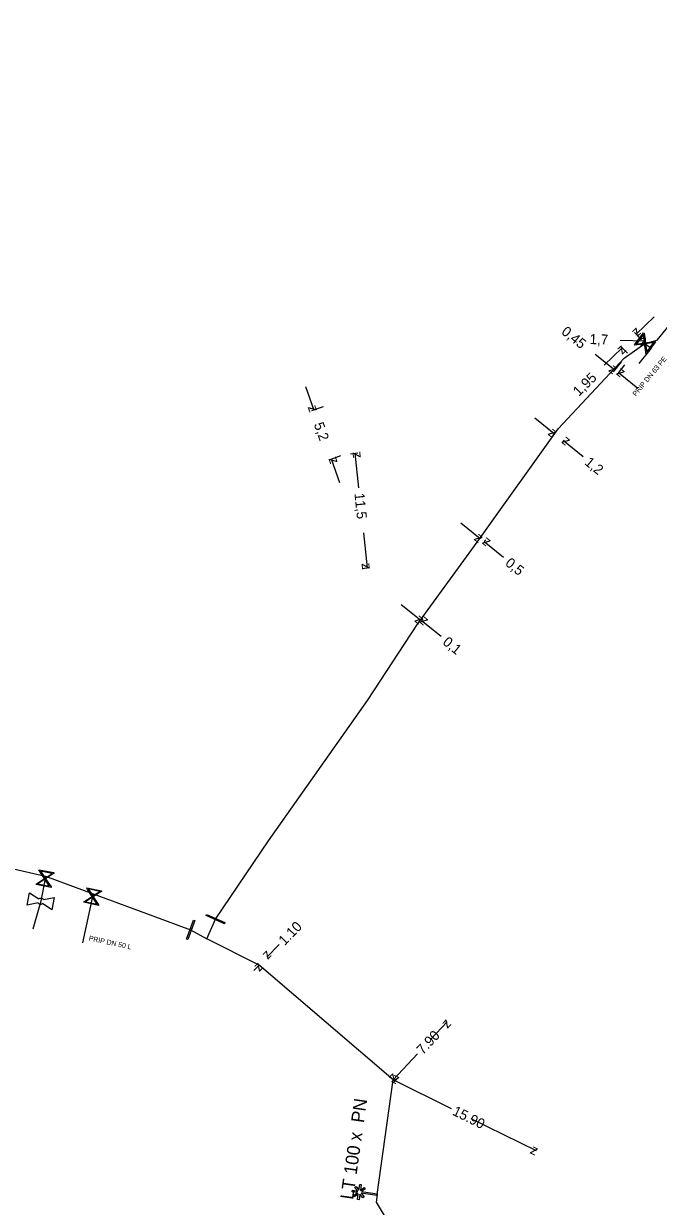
# Model space of a CAD drawing. Extents: x -643544 to -637295, y -1119190 to -1111715.
# Drawn here: x -641835.7 to -641772.4, y -1114994.1 to -1114876.1 of the extents above; entities that cross this region are included whole.
import ezdxf

# ---------------------------------------------------------------- set-up
doc = ezdxf.new("R2010")
doc.units = 0
for name, color, linetype in [('Default', 7, 'Continuous'), ('VP Kótování', 7, 'Continuous'), ('VP Lomový bod', 7, 'Continuous'), ('VP Popis přípojky', 7, 'Continuous'), ('VP Přípojka', 7, 'Continuous'), ('VP Změna materiálu', 7, 'Continuous'), ('VP Řad', 7, 'Continuous'), ('VP Řad - popis', 7, 'Continuous'), ('VP Šoupě', 7, 'Continuous')]:
    doc.layers.add(name, color=color, linetype=linetype)

msp = doc.modelspace()

# ---------------------------------------------------------------- linework, layer by layer
at = {"layer": 'Default'}
for points in [[(-641833.85, -1114963.9), (-641833.89, -1114963.94), (-641833.94, -1114963.95), (-641834.02, -1114963.98), (-641834.1, -1114963.97), (-641834.18, -1114963.95), (-641834.25, -1114963.9), (-641834.29, -1114963.86), (-641834.31, -1114963.82)], [(-641834.24, -1114963.41), (-641834.19, -1114963.38), (-641834.14, -1114963.36), (-641834.06, -1114963.34), (-641833.98, -1114963.35), (-641833.9, -1114963.37), (-641833.84, -1114963.42), (-641833.8, -1114963.46), (-641833.77, -1114963.5)]]:
    msp.add_open_spline(points, degree=3, dxfattribs=at)
at = {"layer": 'VP Kótování'}
for points in [[(-641772.84, -1114905.37), (-641774.63, -1114907.11)], [(-641774.11, -1114907.65), (-641774.81, -1114906.93)], [(-641777.83, -1114910.2), (-641776.03, -1114908.46)], [(-641776.25, -1114907.68), (-641773.75, -1114907.75)], [(-641775.51, -1114909), (-641776.21, -1114908.28)], [(-641773.74, -1114907.51), (-641773.74, -1114907.5)], [(-641778.73, -1114909.1), (-641776.77, -1114910.66)], [(-641776.14, -1114909.87), (-641776.93, -1114910.86)], [(-641775.79, -1114910.15), (-641776.57, -1114911.14)], [(-641774.46, -1114912.5), (-641776.42, -1114910.94)], [(-641807.62, -1114912.31), (-641806.79, -1114914.67)], [(-641805.86, -1114914.34), (-641807.02, -1114914.75)], [(-641784.76, -1114915.43), (-641782.81, -1114917)], [(-641782.75, -1114916.91), (-641782.97, -1114917.19)], [(-641781.81, -1114917.67), (-641782.04, -1114917.95)], [(-641779.94, -1114919.32), (-641781.88, -1114917.75)], [(-641804.12, -1114919.24), (-641805.28, -1114919.65)], [(-641803.15, -1114919.02), (-641802.41, -1114918.94)], [(-641802.3, -1114922.44), (-641802.66, -1114918.97)], [(-641804.21, -1114921.92), (-641805.04, -1114919.57)], [(-641792.13, -1114925.91), (-641790.19, -1114927.49)], [(-641801.84, -1114926.93), (-641801.49, -1114930.41)], [(-641790.18, -1114927.47), (-641790.03, -1114927.29)], [(-641787.86, -1114929.37), (-641789.8, -1114927.8)], [(-641789.79, -1114927.79), (-641789.64, -1114927.61)], [(-641801.98, -1114930.46), (-641801.24, -1114930.38)], [(-641798.07, -1114934.05), (-641796.12, -1114935.62)], [(-641796.13, -1114935.64), (-641795.97, -1114935.43)], [(-641796.06, -1114935.7), (-641795.89, -1114935.49)], [(-641794.1, -1114937.26), (-641796.04, -1114935.69)], [(-641810.25, -1114967.97), (-641811.48, -1114969.24)], [(-641812.77, -1114970.57), (-641812.25, -1114970.03)], [(-641795.11, -1114977.43), (-641793.49, -1114975.7)], [(-641796.45, -1114978.88), (-641798.88, -1114981.48)], [(-641793.06, -1114984.37), (-641798.88, -1114981.48)], [(-641791.14, -1114985.32), (-641784.63, -1114988.54)]]:
    msp.add_lwpolyline(points, dxfattribs=at)
at = {"layer": 'VP Lomový bod'}
for points in [[(-641835.39, -1114964.04), (-641835.15, -1114962.81), (-641834.24, -1114963.41)], [(-641834.31, -1114963.82), (-641835.39, -1114964.04)], [(-641833.77, -1114963.5), (-641832.7, -1114963.28), (-641832.93, -1114964.51), (-641833.85, -1114963.9)]]:
    msp.add_lwpolyline(points, dxfattribs=at)
at = {"layer": 'VP Přípojka'}
for points in [[(-641773.76, -1114908.01), (-641773.13, -1114908.49), (-641774.39, -1114910.01)], [(-641833.55, -1114961.16), (-641833.61, -1114961.41), (-641834.04, -1114963.66), (-641834.82, -1114966.46)], [(-641828.81, -1114962.94), (-641828.86, -1114963.2), (-641829.86, -1114967.8)]]:
    msp.add_lwpolyline(points, dxfattribs=at)
at = {"layer": 'VP Změna materiálu'}
msp.add_lwpolyline([(-641802.44, -1114992.73), (-641802.98, -1114992.66), (-641802.95, -1114992.5), (-641802.42, -1114992.58), (-641802.71, -1114992.2), (-641802.58, -1114992.11), (-641802.3, -1114992.48), (-641802.22, -1114991.91), (-641802.07, -1114991.93), (-641802.15, -1114992.51), (-641801.77, -1114992.23), (-641801.68, -1114992.35), (-641802.05, -1114992.63), (-641800.48, -1114992.85), (-641800.5, -1114993.01), (-641802.07, -1114992.78), (-641801.79, -1114993.16), (-641801.91, -1114993.25), (-641802.2, -1114992.88), (-641802.28, -1114993.46), (-641802.44, -1114993.43), (-641802.36, -1114992.86), (-641802.73, -1114993.14), (-641802.82, -1114993.02), (-641802.44, -1114992.73)], dxfattribs=at)
at = {"layer": 'VP Řad'}
for points in [[(-641817.48, -1114967.4), (-641816.61, -1114965.45), (-641811.33, -1114957.65), (-641801.44, -1114943.64), (-641796.45, -1114936.03), (-641790.5, -1114927.86), (-641782.43, -1114916.53), (-641775.83, -1114909.48), (-641773.76, -1114908.01), (-641772.55, -1114907.69), (-641766.29, -1114900.06), (-641765.21, -1114898.73), (-641746.84, -1114875.96), (-641736.43, -1114863.71), (-641735.84, -1114862.9), (-641734.44, -1114861.01)], [(-641860.68, -1114955.1), (-641860.08, -1114955.26), (-641856.93, -1114955.83), (-641852.05, -1114956.95), (-641833.55, -1114961.16), (-641828.81, -1114962.94), (-641822.85, -1114965.13), (-641819.09, -1114966.52), (-641817.48, -1114967.4)], [(-641800.49, -1114992.93), (-641798.88, -1114981.48), (-641812.25, -1114970.03), (-641817.48, -1114967.4)], [(-641800.49, -1114992.93), (-641800.59, -1114993.67), (-641798.58, -1114997.01)]]:
    msp.add_lwpolyline(points, dxfattribs=at)
at = {"layer": 'VP Šoupě'}
for points in [[(-641772.71, -1114907.86), (-641773.61, -1114909.06), (-641773.67, -1114909.02), (-641773.68, -1114908.89), (-641773.8, -1114908.06), (-641774.76, -1114908.19), (-641774.81, -1114908.15), (-641773.9, -1114906.96), (-641773.85, -1114907), (-641773.72, -1114907.96), (-641772.89, -1114907.84), (-641772.76, -1114907.82), (-641772.71, -1114907.86)], [(-641774.64, -1114908.09), (-641773.81, -1114907.97), (-641773.92, -1114907.14), (-641774.64, -1114908.09)], [(-641772.88, -1114907.93), (-641773.71, -1114908.05), (-641773.59, -1114908.88), (-641772.88, -1114907.93)], [(-641834.21, -1114960.53), (-641832.73, -1114960.81), (-641832.74, -1114960.88), (-641832.85, -1114960.95), (-641833.55, -1114961.42), (-641833, -1114962.22), (-641833.01, -1114962.29), (-641834.49, -1114962), (-641834.47, -1114961.94), (-641833.67, -1114961.4), (-641834.14, -1114960.7), (-641834.22, -1114960.6), (-641834.21, -1114960.53)], [(-641833.15, -1114962.17), (-641833.62, -1114961.47), (-641834.32, -1114961.94), (-641833.15, -1114962.17)], [(-641834.07, -1114960.65), (-641833.6, -1114961.35), (-641832.91, -1114960.88), (-641834.07, -1114960.65)], [(-641829.44, -1114962.31), (-641827.97, -1114962.62), (-641827.99, -1114962.69), (-641828.1, -1114962.75), (-641828.8, -1114963.21), (-641828.27, -1114964.02), (-641828.29, -1114964.09), (-641829.75, -1114963.77), (-641829.74, -1114963.71), (-641828.92, -1114963.18), (-641829.38, -1114962.48), (-641829.45, -1114962.37), (-641829.44, -1114962.31)], [(-641829.3, -1114962.43), (-641828.85, -1114963.14), (-641828.15, -1114962.68), (-641829.3, -1114962.43)], [(-641828.42, -1114963.96), (-641828.88, -1114963.26), (-641829.58, -1114963.71), (-641828.42, -1114963.96)], [(-641817.5, -1114964.99), (-641815.67, -1114965.8), (-641815.72, -1114965.91), (-641817.55, -1114965.1), (-641817.5, -1114964.99)], [(-641818.68, -1114965.6), (-641819.38, -1114967.48), (-641819.5, -1114967.44), (-641818.8, -1114965.56), (-641818.68, -1114965.6)]]:
    msp.add_lwpolyline(points, dxfattribs=at)

# ---------------------------------------------------------------- texts
at = {"layer": 'VP Kótování'}
for s, rotation, p in [('0,45', 321.4868, (-641782.18, -1114907)), ('1,7', 358.2286, (-641779.3, -1114908.08)), ('z', 224.0803, (-641774.62, -1114906.4)), ('z', 358.2286, (-641774.27, -1114908.24)), ('z', 44.0803, (-641776.04, -1114909.17)), ('1,95', 44.0803, (-641780.36, -1114913.35)), ('z', 321.4868, (-641777.47, -1114910.74)), ('z', 141.4868, (-641775.72, -1114910.86)), ('z', 289.5756, (-641807.42, -1114914.36)), ('5,2', 289.5756, (-641806.81, -1114916.09)), ('z', 321.0385, (-641783.52, -1114917.07)), ('z', 141.0385, (-641781.18, -1114917.68)), ('z', 95.828, (-641802.11, -1114919.42)), ('z', 109.5756, (-641804.41, -1114919.87)), ('1,2', 321.0385, (-641779.86, -1114920.03)), ('11,5', 275.828, (-641802.75, -1114922.99)), ('z', 321.0357, (-641790.89, -1114927.56)), ('z', 141.0357, (-641789.1, -1114927.73)), ('0,5', 321.0357, (-641787.78, -1114930.08)), ('z', 275.828, (-641802.04, -1114929.96)), ('z', 321.0939, (-641796.83, -1114935.7)), ('z', 141.0939, (-641795.34, -1114935.61)), ('0,1', 321.0939, (-641794.02, -1114937.96)), ('1.10', 45.8111, (-641809.71, -1114968.14)), ('z', 225.8111, (-641811.5, -1114968.53)), ('z', 45.8111, (-641812.24, -1114970.74)), ('z', 47.0406, (-641793.47, -1114976.41)), ('7.90', 47.0406, (-641795.92, -1114979.03)), ('z', 227.0407, (-641798.91, -1114980.78)), ('z', 153.6541, (-641798.21, -1114981.26)), ('15.90', 333.6541, (-641793.05, -1114984.93)), ('z', 333.6541, (-641785.3, -1114988.77))]:
    msp.add_text(s, height=1, rotation=rotation, dxfattribs=at).set_placement(p)
at = {"layer": 'VP Popis přípojky'}
for s, rotation, p in [('PRIP DN 63 PE', 50.2626, (-641774.67, -1114913.33)), ('PRIP DN 50 L', 347.8272, (-641829.28, -1114967.57))]:
    msp.add_text(s, height=0.5, rotation=rotation, dxfattribs=at).set_placement(p)
at = {"layer": 'VP Řad - popis'}
msp.add_text('LT 100 x  PN ', height=1.3, rotation=81.9982, dxfattribs=at).set_placement((-641802.88, -1114993.48))

doc.saveas('drawing.dxf')
